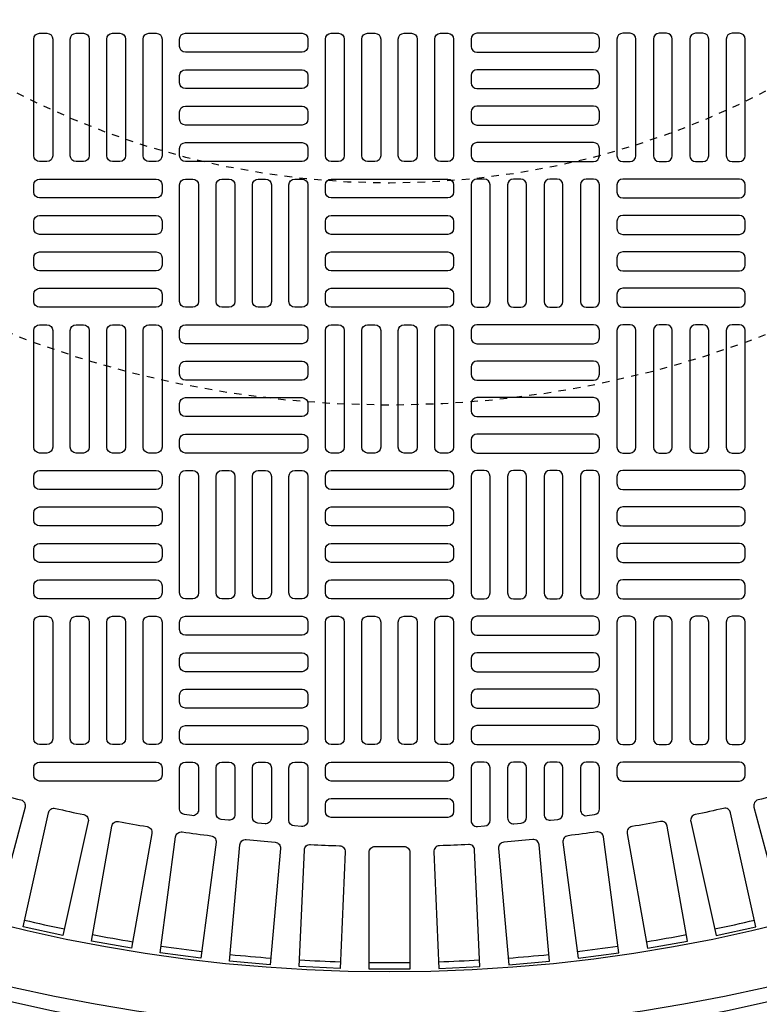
# Model space of a CAD drawing. Extents: x -169 to 6736, y -208 to 3022.
# Tile 459 of 656: x 1866 to 1876, y 1295 to 1308. Entities that reach past the tile are written whole.
import ezdxf

# ---------------------------------------------------------------- set-up
doc = ezdxf.new("R2010")
doc.units = 0
doc.header["$MEASUREMENT"] = 0
doc.header["$PDSIZE"] = 1
doc.linetypes.add('HIDDEN2', pattern=[0.28125, 0.1875, -0.09375])
doc.layers.get('DEFPOINTS').update_dxf_attribs({"linetype": 'CONTINUOUS'})
for name, color, linetype in [('DIM', 3, 'CONTINUOUS'), ('TANK-MANHOLE-COVER-40', 2, 'CONTINUOUS'), ('TANK-MANHOLE-COVER-HATCH-40', 252, 'CONTINUOUS'), ('TANK-SLOPE', 3, 'CONTINUOUS')]:
    doc.layers.add(name, color=color, linetype=linetype)
doc.styles.add('SIMPLEX', font='simplex')
doc.dimstyles.new('DIM64', dxfattribs={"dimscale": 64, "dimtxt": 0.09375, "dimasz": 0.09375, "dimexe": 0.0625, "dimexo": 0.0625, "dimgap": 0.046875, "dimtad": 1, "dimdec": 4, "dimzin": 3, "dimdsep": 46, "dimlunit": 4, "dimtxsty": 'SIMPLEX', "dimcen": 0, "dimclrd": 256, "dimclre": 256, "dimclrt": 256, "dimadec": 0, "dimazin": 0, "dimtfac": 1, "dimtdec": 4, "dimtmove": 0, "dimatfit": 3, "dimfxl": 1, "dimfrac": 2, "dimtolj": 1, "dimtzin": 0, "dimarcsym": 0})

# ---------------------------------------------------------------- blocks, each defined once
blk = doc.blocks.new('*D33')
at = {"layer": 'DEFPOINTS', "color": 0, "transparency": 16777216}
for p in [(1800.266, 1380.018), (2061.773, 1380.018), (2061.773, 1254.018)]:
    blk.add_point(p, dxfattribs=at)
at = {"layer": 'DIM', "lineweight": -2, "transparency": 16777216}
for p, q in [((1804.266, 1380.018), (2065.773, 1380.018)), ((2061.773, 1260.018), (2061.773, 1374.018))]:
    blk.add_line(p, q, dxfattribs=at)
at = {"layer": 'DIM', "transparency": 16777216}
for points in [[(2060.773, 1374.018), (2062.773, 1374.018), (2061.773, 1380.018)], [(2060.773, 1260.018), (2062.773, 1260.018), (2061.773, 1254.018)]]:
    blk.add_solid(points, dxfattribs=at)
at = {"layer": 'DIM', "transparency": 16777216, "insert": (2055.201, 1317.018), "char_height": 6, "attachment_point": 5, "rotation": 90, "style": 'SIMPLEX'}
blk.add_mtext('\\A1;10\'-6"', dxfattribs=at)

msp = doc.modelspace()

# ---------------------------------------------------------------- linework, layer by layer
at = {"layer": 'DEFPOINTS', "color": 8, "linetype": 'HIDDEN2', "ltscale": 0.125}
msp.add_circle((1871.12278, 1317.01762), 14, dxfattribs=at)
msp.add_circle((1871.12278, 1317.01762), 14, dxfattribs=at)
at = {"layer": 'DEFPOINTS', "color": 8, "linetype": 'HIDDEN2', "ltscale": 0.5}
msp.add_circle((1871.12278, 1317.01762), 11, dxfattribs=at)
msp.add_circle((1871.12278, 1317.01762), 11, dxfattribs=at)
at = {"layer": 'TANK-MANHOLE-COVER-40', "color": 4, "linetype": 'Continuous'}
msp.add_circle((1871.12201, 1317.01762), 22.63902, dxfattribs=at)
at = {"layer": 'TANK-MANHOLE-COVER-40', "color": 1, "linetype": 'Continuous'}
msp.add_circle((1871.12201, 1317.01762), 22.44094, dxfattribs=at)
at = {"layer": 'TANK-MANHOLE-COVER-40', "color": 2, "linetype": 'Continuous'}
msp.add_circle((1871.12201, 1317.01762), 21.65354, dxfattribs=at)
at = {"layer": 'TANK-MANHOLE-COVER-HATCH-40', "linetype": 'Continuous', "flags": 128}
for points in [[(1866.49603, 1308.04125, -0.41421356), (1866.57477, 1307.96251), (1866.57477, 1306.3877, -0.41421356), (1866.49603, 1306.30896), (1866.3976, 1306.30896, -0.41421356), (1866.31886, 1306.3877), (1866.31886, 1307.96251, -0.41421356), (1866.3976, 1308.04125)], [(1866.98815, 1308.04125, -0.41421356), (1867.0669, 1307.96251), (1867.0669, 1306.3877, -0.41421356), (1866.98815, 1306.30896), (1866.88973, 1306.30896, -0.41421356), (1866.81099, 1306.3877), (1866.81099, 1307.96251, -0.41421356), (1866.88973, 1308.04125)], [(1867.48028, 1308.04125, -0.41421356), (1867.55902, 1307.96251), (1867.55902, 1306.3877, -0.41421356), (1867.48028, 1306.30896), (1867.38186, 1306.30896, -0.41421356), (1867.30312, 1306.3877), (1867.30312, 1307.96251, -0.41421356), (1867.38186, 1308.04125)], [(1867.97241, 1308.04125, -0.41421356), (1868.05115, 1307.96251), (1868.05115, 1306.3877, -0.41421356), (1867.97241, 1306.30896), (1867.87398, 1306.30896, -0.41421356), (1867.79524, 1306.3877), (1867.79524, 1307.96251, -0.41421356), (1867.87398, 1308.04125)], [(1868.28737, 1307.96251, -0.41421356), (1868.36611, 1308.04125), (1869.94091, 1308.04125, -0.41421356), (1870.01965, 1307.96251), (1870.01965, 1307.86408, -0.41421356), (1869.94091, 1307.78534), (1868.36611, 1307.78534, -0.41421356), (1868.28737, 1307.86408)], [(1870.43304, 1308.04125, -0.41421356), (1870.51178, 1307.96251), (1870.51178, 1306.3877, -0.41421356), (1870.43304, 1306.30896), (1870.33461, 1306.30896, -0.41421356), (1870.25587, 1306.3877), (1870.25587, 1307.96251, -0.41421356), (1870.33461, 1308.04125)], [(1870.92516, 1308.04125, -0.41421356), (1871.0039, 1307.96251), (1871.0039, 1306.3877, -0.41421356), (1870.92516, 1306.30896), (1870.82674, 1306.30896, -0.41421356), (1870.748, 1306.3877), (1870.748, 1307.96251, -0.41421356), (1870.82674, 1308.04125)], [(1871.41729, 1308.04125, -0.41421356), (1871.49603, 1307.96251), (1871.49603, 1306.3877, -0.41421356), (1871.41729, 1306.30896), (1871.31886, 1306.30896, -0.41421356), (1871.24012, 1306.3877), (1871.24012, 1307.96251, -0.41421356), (1871.31886, 1308.04125)], [(1871.90941, 1308.04125, -0.41421356), (1871.98815, 1307.96251), (1871.98815, 1306.3877, -0.41421356), (1871.90941, 1306.30896), (1871.81099, 1306.30896, -0.41421356), (1871.73225, 1306.3877), (1871.73225, 1307.96251, -0.41421356), (1871.81099, 1308.04125)], [(1873.95666, 1307.96251, 0.41421356), (1873.87792, 1308.04125), (1872.30312, 1308.04125, 0.41421356), (1872.22438, 1307.96251), (1872.22438, 1307.86408, 0.41421356), (1872.30312, 1307.78534), (1873.87792, 1307.78534, 0.41421356), (1873.95666, 1307.86408)], [(1874.27162, 1308.04125, 0.41421356), (1874.19288, 1307.96251), (1874.19288, 1306.3877, 0.41421356), (1874.27162, 1306.30896), (1874.37004, 1306.30896, 0.41421356), (1874.44878, 1306.3877), (1874.44878, 1307.96251, 0.41421356), (1874.37004, 1308.04125)], [(1874.76375, 1308.04125, 0.41421356), (1874.68501, 1307.96251), (1874.68501, 1306.3877, 0.41421356), (1874.76375, 1306.30896), (1874.86217, 1306.30896, 0.41421356), (1874.94091, 1306.3877), (1874.94091, 1307.96251, 0.41421356), (1874.86217, 1308.04125)], [(1875.25587, 1308.04125, 0.41421356), (1875.17713, 1307.96251), (1875.17713, 1306.3877, 0.41421356), (1875.25587, 1306.30896), (1875.3543, 1306.30896, 0.41421356), (1875.43304, 1306.3877), (1875.43304, 1307.96251, 0.41421356), (1875.3543, 1308.04125)], [(1875.748, 1308.04125, 0.41421356), (1875.66926, 1307.96251), (1875.66926, 1306.3877, 0.41421356), (1875.748, 1306.30896), (1875.84642, 1306.30896, 0.41421356), (1875.92516, 1306.3877), (1875.92516, 1307.96251, 0.41421356), (1875.84642, 1308.04125)], [(1868.28737, 1307.47038, -0.41421356), (1868.36611, 1307.54912), (1869.94091, 1307.54912, -0.41421356), (1870.01965, 1307.47038), (1870.01965, 1307.37195, -0.41421356), (1869.94091, 1307.29321), (1868.36611, 1307.29321, -0.41421356), (1868.28737, 1307.37195)], [(1873.95666, 1307.47038, 0.41421356), (1873.87792, 1307.54912), (1872.30312, 1307.54912, 0.41421356), (1872.22438, 1307.47038), (1872.22438, 1307.37195, 0.41421356), (1872.30312, 1307.29321), (1873.87792, 1307.29321, 0.41421356), (1873.95666, 1307.37195)], [(1868.28737, 1306.97825, -0.41421356), (1868.36611, 1307.05699), (1869.94091, 1307.05699, -0.41421356), (1870.01965, 1306.97825), (1870.01965, 1306.87983, -0.41421356), (1869.94091, 1306.80109), (1868.36611, 1306.80109, -0.41421356), (1868.28737, 1306.87983)], [(1873.95666, 1306.97825, 0.41421356), (1873.87792, 1307.05699), (1872.30312, 1307.05699, 0.41421356), (1872.22438, 1306.97825), (1872.22438, 1306.87983, 0.41421356), (1872.30312, 1306.80109), (1873.87792, 1306.80109, 0.41421356), (1873.95666, 1306.87983)], [(1868.28737, 1306.48613, -0.41421356), (1868.36611, 1306.56487), (1869.94091, 1306.56487, -0.41421356), (1870.01965, 1306.48613), (1870.01965, 1306.3877, -0.41421356), (1869.94091, 1306.30896), (1868.36611, 1306.30896, -0.41421356), (1868.28737, 1306.3877)], [(1873.95666, 1306.48613, 0.41421356), (1873.87792, 1306.56487), (1872.30312, 1306.56487, 0.41421356), (1872.22438, 1306.48613), (1872.22438, 1306.3877, 0.41421356), (1872.30312, 1306.30896), (1873.87792, 1306.30896, 0.41421356), (1873.95666, 1306.3877)], [(1868.05115, 1305.89558, -0.41421356), (1867.97241, 1305.81684), (1866.3976, 1305.81684, -0.41421356), (1866.31886, 1305.89558), (1866.31886, 1305.994, -0.41421356), (1866.3976, 1306.07274), (1867.97241, 1306.07274, -0.41421356), (1868.05115, 1305.994)], [(1868.46453, 1306.07274, -0.41421356), (1868.54327, 1305.994), (1868.54327, 1304.4192, -0.41421356), (1868.46453, 1304.34046), (1868.36611, 1304.34046, -0.41421356), (1868.28737, 1304.4192), (1868.28737, 1305.994, -0.41421356), (1868.36611, 1306.07274)], [(1868.95666, 1306.07274, -0.41421356), (1869.0354, 1305.994), (1869.0354, 1304.4192, -0.41421356), (1868.95666, 1304.34046), (1868.85823, 1304.34046, -0.41421356), (1868.77949, 1304.4192), (1868.77949, 1305.994, -0.41421356), (1868.85823, 1306.07274)], [(1869.44878, 1306.07274, -0.41421356), (1869.52752, 1305.994), (1869.52752, 1304.4192, -0.41421356), (1869.44878, 1304.34046), (1869.35036, 1304.34046, -0.41421356), (1869.27162, 1304.4192), (1869.27162, 1305.994, -0.41421356), (1869.35036, 1306.07274)], [(1869.94091, 1306.07274, -0.41421356), (1870.01965, 1305.994), (1870.01965, 1304.4192, -0.41421356), (1869.94091, 1304.34046), (1869.84249, 1304.34046, -0.41421356), (1869.76375, 1304.4192), (1869.76375, 1305.994, -0.41421356), (1869.84249, 1306.07274)], [(1871.98815, 1305.89558, -0.41421356), (1871.90941, 1305.81684), (1870.33461, 1305.81684, -0.41421356), (1870.25587, 1305.89558), (1870.25587, 1305.994, -0.41421356), (1870.33461, 1306.07274), (1871.90941, 1306.07274, -0.41421356), (1871.98815, 1305.994)], [(1872.30312, 1306.07274, 0.41421356), (1872.22438, 1305.994), (1872.22438, 1304.4192, 0.41421356), (1872.30312, 1304.34046), (1872.40154, 1304.34046, 0.41421356), (1872.48028, 1304.4192), (1872.48028, 1305.994, 0.41421356), (1872.40154, 1306.07274)], [(1872.79524, 1306.07274, 0.41421356), (1872.7165, 1305.994), (1872.7165, 1304.4192, 0.41421356), (1872.79524, 1304.34046), (1872.89367, 1304.34046, 0.41421356), (1872.97241, 1304.4192), (1872.97241, 1305.994, 0.41421356), (1872.89367, 1306.07274)], [(1873.28737, 1306.07274, 0.41421356), (1873.20863, 1305.994), (1873.20863, 1304.4192, 0.41421356), (1873.28737, 1304.34046), (1873.38579, 1304.34046, 0.41421356), (1873.46453, 1304.4192), (1873.46453, 1305.994, 0.41421356), (1873.38579, 1306.07274)], [(1873.77949, 1306.07274, 0.41421356), (1873.70075, 1305.994), (1873.70075, 1304.4192, 0.41421356), (1873.77949, 1304.34046), (1873.87792, 1304.34046, 0.41421356), (1873.95666, 1304.4192), (1873.95666, 1305.994, 0.41421356), (1873.87792, 1306.07274)], [(1874.19288, 1305.89558, 0.41421356), (1874.27162, 1305.81684), (1875.84642, 1305.81684, 0.41421356), (1875.92516, 1305.89558), (1875.92516, 1305.994, 0.41421356), (1875.84642, 1306.07274), (1874.27162, 1306.07274, 0.41421356), (1874.19288, 1305.994)], [(1868.05115, 1305.40345, -0.41421356), (1867.97241, 1305.32471), (1866.3976, 1305.32471, -0.41421356), (1866.31886, 1305.40345), (1866.31886, 1305.50188, -0.41421356), (1866.3976, 1305.58062), (1867.97241, 1305.58062, -0.41421356), (1868.05115, 1305.50188)], [(1871.98815, 1305.40345, -0.41421356), (1871.90941, 1305.32471), (1870.33461, 1305.32471, -0.41421356), (1870.25587, 1305.40345), (1870.25587, 1305.50188, -0.41421356), (1870.33461, 1305.58062), (1871.90941, 1305.58062, -0.41421356), (1871.98815, 1305.50188)], [(1874.19288, 1305.40345, 0.41421356), (1874.27162, 1305.32471), (1875.84642, 1305.32471, 0.41421356), (1875.92516, 1305.40345), (1875.92516, 1305.50188, 0.41421356), (1875.84642, 1305.58062), (1874.27162, 1305.58062, 0.41421356), (1874.19288, 1305.50188)], [(1868.05115, 1304.91132, -0.41421356), (1867.97241, 1304.83258), (1866.3976, 1304.83258, -0.41421356), (1866.31886, 1304.91132), (1866.31886, 1305.00975, -0.41421356), (1866.3976, 1305.08849), (1867.97241, 1305.08849, -0.41421356), (1868.05115, 1305.00975)], [(1871.98815, 1304.91132, -0.41421356), (1871.90941, 1304.83258), (1870.33461, 1304.83258, -0.41421356), (1870.25587, 1304.91132), (1870.25587, 1305.00975, -0.41421356), (1870.33461, 1305.08849), (1871.90941, 1305.08849, -0.41421356), (1871.98815, 1305.00975)], [(1874.19288, 1304.91132, 0.41421356), (1874.27162, 1304.83258), (1875.84642, 1304.83258, 0.41421356), (1875.92516, 1304.91132), (1875.92516, 1305.00975, 0.41421356), (1875.84642, 1305.08849), (1874.27162, 1305.08849, 0.41421356), (1874.19288, 1305.00975)], [(1868.05115, 1304.4192, -0.41421356), (1867.97241, 1304.34046), (1866.3976, 1304.34046, -0.41421356), (1866.31886, 1304.4192), (1866.31886, 1304.51762, -0.41421356), (1866.3976, 1304.59636), (1867.97241, 1304.59636, -0.41421356), (1868.05115, 1304.51762)], [(1871.98815, 1304.4192, -0.41421356), (1871.90941, 1304.34046), (1870.33461, 1304.34046, -0.41421356), (1870.25587, 1304.4192), (1870.25587, 1304.51762, -0.41421356), (1870.33461, 1304.59636), (1871.90941, 1304.59636, -0.41421356), (1871.98815, 1304.51762)], [(1874.19288, 1304.4192, 0.41421356), (1874.27162, 1304.34046), (1875.84642, 1304.34046, 0.41421356), (1875.92516, 1304.4192), (1875.92516, 1304.51762, 0.41421356), (1875.84642, 1304.59636), (1874.27162, 1304.59636, 0.41421356), (1874.19288, 1304.51762)], [(1866.49603, 1304.10424, -0.41421356), (1866.57477, 1304.0255), (1866.57477, 1302.45069, -0.41421356), (1866.49603, 1302.37195), (1866.3976, 1302.37195, -0.41421356), (1866.31886, 1302.45069), (1866.31886, 1304.0255, -0.41421356), (1866.3976, 1304.10424)], [(1866.98815, 1304.10424, -0.41421356), (1867.0669, 1304.0255), (1867.0669, 1302.45069, -0.41421356), (1866.98815, 1302.37195), (1866.88973, 1302.37195, -0.41421356), (1866.81099, 1302.45069), (1866.81099, 1304.0255, -0.41421356), (1866.88973, 1304.10424)], [(1867.48028, 1304.10424, -0.41421356), (1867.55902, 1304.0255), (1867.55902, 1302.45069, -0.41421356), (1867.48028, 1302.37195), (1867.38186, 1302.37195, -0.41421356), (1867.30312, 1302.45069), (1867.30312, 1304.0255, -0.41421356), (1867.38186, 1304.10424)], [(1867.97241, 1304.10424, -0.41421356), (1868.05115, 1304.0255), (1868.05115, 1302.45069, -0.41421356), (1867.97241, 1302.37195), (1867.87398, 1302.37195, -0.41421356), (1867.79524, 1302.45069), (1867.79524, 1304.0255, -0.41421356), (1867.87398, 1304.10424)], [(1868.28737, 1304.0255, -0.41421356), (1868.36611, 1304.10424), (1869.94091, 1304.10424, -0.41421356), (1870.01965, 1304.0255), (1870.01965, 1303.92707, -0.41421356), (1869.94091, 1303.84833), (1868.36611, 1303.84833, -0.41421356), (1868.28737, 1303.92707)], [(1870.43304, 1304.10424, -0.41421356), (1870.51178, 1304.0255), (1870.51178, 1302.45069, -0.41421356), (1870.43304, 1302.37195), (1870.33461, 1302.37195, -0.41421356), (1870.25587, 1302.45069), (1870.25587, 1304.0255, -0.41421356), (1870.33461, 1304.10424)], [(1870.92516, 1304.10424, -0.41421356), (1871.0039, 1304.0255), (1871.0039, 1302.45069, -0.41421356), (1870.92516, 1302.37195), (1870.82674, 1302.37195, -0.41421356), (1870.748, 1302.45069), (1870.748, 1304.0255, -0.41421356), (1870.82674, 1304.10424)], [(1871.41729, 1304.10424, -0.41421356), (1871.49603, 1304.0255), (1871.49603, 1302.45069, -0.41421356), (1871.41729, 1302.37195), (1871.31886, 1302.37195, -0.41421356), (1871.24012, 1302.45069), (1871.24012, 1304.0255, -0.41421356), (1871.31886, 1304.10424)], [(1871.90941, 1304.10424, -0.41421356), (1871.98815, 1304.0255), (1871.98815, 1302.45069, -0.41421356), (1871.90941, 1302.37195), (1871.81099, 1302.37195, -0.41421356), (1871.73225, 1302.45069), (1871.73225, 1304.0255, -0.41421356), (1871.81099, 1304.10424)], [(1873.95666, 1304.0255, 0.41421356), (1873.87792, 1304.10424), (1872.30312, 1304.10424, 0.41421356), (1872.22438, 1304.0255), (1872.22438, 1303.92707, 0.41421356), (1872.30312, 1303.84833), (1873.87792, 1303.84833, 0.41421356), (1873.95666, 1303.92707)], [(1874.27162, 1304.10424, 0.41421356), (1874.19288, 1304.0255), (1874.19288, 1302.45069, 0.41421356), (1874.27162, 1302.37195), (1874.37004, 1302.37195, 0.41421356), (1874.44878, 1302.45069), (1874.44878, 1304.0255, 0.41421356), (1874.37004, 1304.10424)], [(1874.76375, 1304.10424, 0.41421356), (1874.68501, 1304.0255), (1874.68501, 1302.45069, 0.41421356), (1874.76375, 1302.37195), (1874.86217, 1302.37195, 0.41421356), (1874.94091, 1302.45069), (1874.94091, 1304.0255, 0.41421356), (1874.86217, 1304.10424)], [(1875.25587, 1304.10424, 0.41421356), (1875.17713, 1304.0255), (1875.17713, 1302.45069, 0.41421356), (1875.25587, 1302.37195), (1875.3543, 1302.37195, 0.41421356), (1875.43304, 1302.45069), (1875.43304, 1304.0255, 0.41421356), (1875.3543, 1304.10424)], [(1875.748, 1304.10424, 0.41421356), (1875.66926, 1304.0255), (1875.66926, 1302.45069, 0.41421356), (1875.748, 1302.37195), (1875.84642, 1302.37195, 0.41421356), (1875.92516, 1302.45069), (1875.92516, 1304.0255, 0.41421356), (1875.84642, 1304.10424)], [(1868.28737, 1303.53337, -0.41421356), (1868.36611, 1303.61211), (1869.94091, 1303.61211, -0.41421356), (1870.01965, 1303.53337), (1870.01965, 1303.43495, -0.41421356), (1869.94091, 1303.35621), (1868.36611, 1303.35621, -0.41421356), (1868.28737, 1303.43495)], [(1873.95666, 1303.53337, 0.41421356), (1873.87792, 1303.61211), (1872.30312, 1303.61211, 0.41421356), (1872.22438, 1303.53337), (1872.22438, 1303.43495, 0.41421356), (1872.30312, 1303.35621), (1873.87792, 1303.35621, 0.41421356), (1873.95666, 1303.43495)], [(1868.28737, 1303.04125, -0.41421356), (1868.36611, 1303.11999), (1869.94091, 1303.11999, -0.41421356), (1870.01965, 1303.04125), (1870.01965, 1302.94282, -0.41421356), (1869.94091, 1302.86408), (1868.36611, 1302.86408, -0.41421356), (1868.28737, 1302.94282)], [(1873.95666, 1303.04125, 0.41421356), (1873.87792, 1303.11999), (1872.30312, 1303.11999, 0.41421356), (1872.22438, 1303.04125), (1872.22438, 1302.94282, 0.41421356), (1872.30312, 1302.86408), (1873.87792, 1302.86408, 0.41421356), (1873.95666, 1302.94282)], [(1868.28737, 1302.54912, -0.41421356), (1868.36611, 1302.62786), (1869.94091, 1302.62786, -0.41421356), (1870.01965, 1302.54912), (1870.01965, 1302.45069, -0.41421356), (1869.94091, 1302.37195), (1868.36611, 1302.37195, -0.41421356), (1868.28737, 1302.45069)], [(1873.95666, 1302.54912, 0.41421356), (1873.87792, 1302.62786), (1872.30312, 1302.62786, 0.41421356), (1872.22438, 1302.54912), (1872.22438, 1302.45069, 0.41421356), (1872.30312, 1302.37195), (1873.87792, 1302.37195, 0.41421356), (1873.95666, 1302.45069)], [(1868.05115, 1301.95857, -0.41421356), (1867.97241, 1301.87983), (1866.3976, 1301.87983, -0.41421356), (1866.31886, 1301.95857), (1866.31886, 1302.05699, -0.41421356), (1866.3976, 1302.13573), (1867.97241, 1302.13573, -0.41421356), (1868.05115, 1302.05699)], [(1868.46453, 1302.13573, -0.41421356), (1868.54327, 1302.05699), (1868.54327, 1300.48219, -0.41421356), (1868.46453, 1300.40345), (1868.36611, 1300.40345, -0.41421356), (1868.28737, 1300.48219), (1868.28737, 1302.05699, -0.41421356), (1868.36611, 1302.13573)], [(1868.95666, 1302.13573, -0.41421356), (1869.0354, 1302.05699), (1869.0354, 1300.48219, -0.41421356), (1868.95666, 1300.40345), (1868.85823, 1300.40345, -0.41421356), (1868.77949, 1300.48219), (1868.77949, 1302.05699, -0.41421356), (1868.85823, 1302.13573)], [(1869.44878, 1302.13573, -0.41421356), (1869.52752, 1302.05699), (1869.52752, 1300.48219, -0.41421356), (1869.44878, 1300.40345), (1869.35036, 1300.40345, -0.41421356), (1869.27162, 1300.48219), (1869.27162, 1302.05699, -0.41421356), (1869.35036, 1302.13573)], [(1869.94091, 1302.13573, -0.41421356), (1870.01965, 1302.05699), (1870.01965, 1300.48219, -0.41421356), (1869.94091, 1300.40345), (1869.84249, 1300.40345, -0.41421356), (1869.76375, 1300.48219), (1869.76375, 1302.05699, -0.41421356), (1869.84249, 1302.13573)], [(1871.98815, 1301.95857, -0.41421356), (1871.90941, 1301.87983), (1870.33461, 1301.87983, -0.41421356), (1870.25587, 1301.95857), (1870.25587, 1302.05699, -0.41421356), (1870.33461, 1302.13573), (1871.90941, 1302.13573, -0.41421356), (1871.98815, 1302.05699)], [(1872.30312, 1302.13573, 0.41421356), (1872.22438, 1302.05699), (1872.22438, 1300.48219, 0.41421356), (1872.30312, 1300.40345), (1872.40154, 1300.40345, 0.41421356), (1872.48028, 1300.48219), (1872.48028, 1302.05699, 0.41421356), (1872.40154, 1302.13573)], [(1872.79524, 1302.13573, 0.41421356), (1872.7165, 1302.05699), (1872.7165, 1300.48219, 0.41421356), (1872.79524, 1300.40345), (1872.89367, 1300.40345, 0.41421356), (1872.97241, 1300.48219), (1872.97241, 1302.05699, 0.41421356), (1872.89367, 1302.13573)], [(1873.28737, 1302.13573, 0.41421356), (1873.20863, 1302.05699), (1873.20863, 1300.48219, 0.41421356), (1873.28737, 1300.40345), (1873.38579, 1300.40345, 0.41421356), (1873.46453, 1300.48219), (1873.46453, 1302.05699, 0.41421356), (1873.38579, 1302.13573)], [(1873.77949, 1302.13573, 0.41421356), (1873.70075, 1302.05699), (1873.70075, 1300.48219, 0.41421356), (1873.77949, 1300.40345), (1873.87792, 1300.40345, 0.41421356), (1873.95666, 1300.48219), (1873.95666, 1302.05699, 0.41421356), (1873.87792, 1302.13573)], [(1874.19288, 1301.95857, 0.41421356), (1874.27162, 1301.87983), (1875.84642, 1301.87983, 0.41421356), (1875.92516, 1301.95857), (1875.92516, 1302.05699, 0.41421356), (1875.84642, 1302.13573), (1874.27162, 1302.13573, 0.41421356), (1874.19288, 1302.05699)], [(1868.05115, 1301.46644, -0.41421356), (1867.97241, 1301.3877), (1866.3976, 1301.3877, -0.41421356), (1866.31886, 1301.46644), (1866.31886, 1301.56487, -0.41421356), (1866.3976, 1301.64361), (1867.97241, 1301.64361, -0.41421356), (1868.05115, 1301.56487)], [(1871.98815, 1301.46644, -0.41421356), (1871.90941, 1301.3877), (1870.33461, 1301.3877, -0.41421356), (1870.25587, 1301.46644), (1870.25587, 1301.56487, -0.41421356), (1870.33461, 1301.64361), (1871.90941, 1301.64361, -0.41421356), (1871.98815, 1301.56487)], [(1874.19288, 1301.46644, 0.41421356), (1874.27162, 1301.3877), (1875.84642, 1301.3877, 0.41421356), (1875.92516, 1301.46644), (1875.92516, 1301.56487, 0.41421356), (1875.84642, 1301.64361), (1874.27162, 1301.64361, 0.41421356), (1874.19288, 1301.56487)], [(1868.05115, 1300.97432, -0.41421356), (1867.97241, 1300.89558), (1866.3976, 1300.89558, -0.41421356), (1866.31886, 1300.97432), (1866.31886, 1301.07274, -0.41421356), (1866.3976, 1301.15148), (1867.97241, 1301.15148, -0.41421356), (1868.05115, 1301.07274)], [(1871.98815, 1300.97432, -0.41421356), (1871.90941, 1300.89558), (1870.33461, 1300.89558, -0.41421356), (1870.25587, 1300.97432), (1870.25587, 1301.07274, -0.41421356), (1870.33461, 1301.15148), (1871.90941, 1301.15148, -0.41421356), (1871.98815, 1301.07274)], [(1874.19288, 1300.97432, 0.41421356), (1874.27162, 1300.89558), (1875.84642, 1300.89558, 0.41421356), (1875.92516, 1300.97432), (1875.92516, 1301.07274, 0.41421356), (1875.84642, 1301.15148), (1874.27162, 1301.15148, 0.41421356), (1874.19288, 1301.07274)], [(1868.05115, 1300.48219, -0.41421356), (1867.97241, 1300.40345), (1866.3976, 1300.40345, -0.41421356), (1866.31886, 1300.48219), (1866.31886, 1300.58062, -0.41421356), (1866.3976, 1300.65936), (1867.97241, 1300.65936, -0.41421356), (1868.05115, 1300.58062)], [(1871.98815, 1300.48219, -0.41421356), (1871.90941, 1300.40345), (1870.33461, 1300.40345, -0.41421356), (1870.25587, 1300.48219), (1870.25587, 1300.58062, -0.41421356), (1870.33461, 1300.65936), (1871.90941, 1300.65936, -0.41421356), (1871.98815, 1300.58062)], [(1874.19288, 1300.48219, 0.41421356), (1874.27162, 1300.40345), (1875.84642, 1300.40345, 0.41421356), (1875.92516, 1300.48219), (1875.92516, 1300.58062, 0.41421356), (1875.84642, 1300.65936), (1874.27162, 1300.65936, 0.41421356), (1874.19288, 1300.58062)], [(1866.49603, 1300.16723, -0.41421356), (1866.57477, 1300.08849), (1866.57477, 1298.51369, -0.41421356), (1866.49603, 1298.43495), (1866.3976, 1298.43495, -0.41421356), (1866.31886, 1298.51369), (1866.31886, 1300.08849, -0.41421356), (1866.3976, 1300.16723)], [(1866.98815, 1300.16723, -0.41421356), (1867.0669, 1300.08849), (1867.0669, 1298.51369, -0.41421356), (1866.98815, 1298.43495), (1866.88973, 1298.43495, -0.41421356), (1866.81099, 1298.51369), (1866.81099, 1300.08849, -0.41421356), (1866.88973, 1300.16723)], [(1867.48028, 1300.16723, -0.41421356), (1867.55902, 1300.08849), (1867.55902, 1298.51369, -0.41421356), (1867.48028, 1298.43495), (1867.38186, 1298.43495, -0.41421356), (1867.30312, 1298.51369), (1867.30312, 1300.08849, -0.41421356), (1867.38186, 1300.16723)], [(1867.97241, 1300.16723, -0.41421356), (1868.05115, 1300.08849), (1868.05115, 1298.51369, -0.41421356), (1867.97241, 1298.43495), (1867.87398, 1298.43495, -0.41421356), (1867.79524, 1298.51369), (1867.79524, 1300.08849, -0.41421356), (1867.87398, 1300.16723)], [(1868.28737, 1300.08849, -0.41421356), (1868.36611, 1300.16723), (1869.94091, 1300.16723, -0.41421356), (1870.01965, 1300.08849), (1870.01965, 1299.99007, -0.41421356), (1869.94091, 1299.91132), (1868.36611, 1299.91132, -0.41421356), (1868.28737, 1299.99007)], [(1870.43304, 1300.16723, -0.41421356), (1870.51178, 1300.08849), (1870.51178, 1298.51369, -0.41421356), (1870.43304, 1298.43495), (1870.33461, 1298.43495, -0.41421356), (1870.25587, 1298.51369), (1870.25587, 1300.08849, -0.41421356), (1870.33461, 1300.16723)], [(1870.92516, 1300.16723, -0.41421356), (1871.0039, 1300.08849), (1871.0039, 1298.51369, -0.41421356), (1870.92516, 1298.43495), (1870.82674, 1298.43495, -0.41421356), (1870.748, 1298.51369), (1870.748, 1300.08849, -0.41421356), (1870.82674, 1300.16723)], [(1871.41729, 1300.16723, -0.41421356), (1871.49603, 1300.08849), (1871.49603, 1298.51369, -0.41421356), (1871.41729, 1298.43495), (1871.31886, 1298.43495, -0.41421356), (1871.24012, 1298.51369), (1871.24012, 1300.08849, -0.41421356), (1871.31886, 1300.16723)], [(1871.90941, 1300.16723, -0.41421356), (1871.98815, 1300.08849), (1871.98815, 1298.51369, -0.41421356), (1871.90941, 1298.43495), (1871.81099, 1298.43495, -0.41421356), (1871.73225, 1298.51369), (1871.73225, 1300.08849, -0.41421356), (1871.81099, 1300.16723)], [(1873.95666, 1300.08849, 0.41421356), (1873.87792, 1300.16723), (1872.30312, 1300.16723, 0.41421356), (1872.22438, 1300.08849), (1872.22438, 1299.99007, 0.41421356), (1872.30312, 1299.91132), (1873.87792, 1299.91132, 0.41421356), (1873.95666, 1299.99007)], [(1874.27162, 1300.16723, 0.41421356), (1874.19288, 1300.08849), (1874.19288, 1298.51369, 0.41421356), (1874.27162, 1298.43495), (1874.37004, 1298.43495, 0.41421356), (1874.44878, 1298.51369), (1874.44878, 1300.08849, 0.41421356), (1874.37004, 1300.16723)], [(1874.76375, 1300.16723, 0.41421356), (1874.68501, 1300.08849), (1874.68501, 1298.51369, 0.41421356), (1874.76375, 1298.43495), (1874.86217, 1298.43495, 0.41421356), (1874.94091, 1298.51369), (1874.94091, 1300.08849, 0.41421356), (1874.86217, 1300.16723)], [(1875.25587, 1300.16723, 0.41421356), (1875.17713, 1300.08849), (1875.17713, 1298.51369, 0.41421356), (1875.25587, 1298.43495), (1875.3543, 1298.43495, 0.41421356), (1875.43304, 1298.51369), (1875.43304, 1300.08849, 0.41421356), (1875.3543, 1300.16723)], [(1875.748, 1300.16723, 0.41421356), (1875.66926, 1300.08849), (1875.66926, 1298.51369, 0.41421356), (1875.748, 1298.43495), (1875.84642, 1298.43495, 0.41421356), (1875.92516, 1298.51369), (1875.92516, 1300.08849, 0.41421356), (1875.84642, 1300.16723)], [(1868.28737, 1299.59636, -0.41421356), (1868.36611, 1299.6751), (1869.94091, 1299.6751, -0.41421356), (1870.01965, 1299.59636), (1870.01965, 1299.49794, -0.41421356), (1869.94091, 1299.4192), (1868.36611, 1299.4192, -0.41421356), (1868.28737, 1299.49794)], [(1873.95666, 1299.59636, 0.41421356), (1873.87792, 1299.6751), (1872.30312, 1299.6751, 0.41421356), (1872.22438, 1299.59636), (1872.22438, 1299.49794, 0.41421356), (1872.30312, 1299.4192), (1873.87792, 1299.4192, 0.41421356), (1873.95666, 1299.49794)], [(1868.28737, 1299.10424, -0.41421356), (1868.36611, 1299.18298), (1869.94091, 1299.18298, -0.41421356), (1870.01965, 1299.10424), (1870.01965, 1299.00581, -0.41421356), (1869.94091, 1298.92707), (1868.36611, 1298.92707, -0.41421356), (1868.28737, 1299.00581)], [(1873.95666, 1299.10424, 0.41421356), (1873.87792, 1299.18298), (1872.30312, 1299.18298, 0.41421356), (1872.22438, 1299.10424), (1872.22438, 1299.00581, 0.41421356), (1872.30312, 1298.92707), (1873.87792, 1298.92707, 0.41421356), (1873.95666, 1299.00581)], [(1868.28737, 1298.61211, -0.41421356), (1868.36611, 1298.69085), (1869.94091, 1298.69085, -0.41421356), (1870.01965, 1298.61211), (1870.01965, 1298.51369, -0.41421356), (1869.94091, 1298.43495), (1868.36611, 1298.43495, -0.41421356), (1868.28737, 1298.51369)], [(1873.95666, 1298.61211, 0.41421356), (1873.87792, 1298.69085), (1872.30312, 1298.69085, 0.41421356), (1872.22438, 1298.61211), (1872.22438, 1298.51369, 0.41421356), (1872.30312, 1298.43495), (1873.87792, 1298.43495, 0.41421356), (1873.95666, 1298.51369)]]:
    msp.add_lwpolyline(points, format="xyb", close=True, dxfattribs=at)
at = {"layer": 'TANK-MANHOLE-COVER-HATCH-40', "linetype": 'Continuous'}
for points in [[(1868.05115, 1298.02156, -0.41421356), (1867.97241, 1297.94282), (1866.3976, 1297.94282, -0.41421356), (1866.31886, 1298.02156), (1866.31886, 1298.11999, -0.41421356), (1866.3976, 1298.19873), (1867.97241, 1298.19873, -0.41421356), (1868.05115, 1298.11999)], [(1868.46453, 1298.19873, -0.41421356), (1868.54327, 1298.11999), (1868.54327, 1297.55291, -0.45513358), (1868.45373, 1297.47492), (1868.3553, 1297.48855, -0.37444426), (1868.28737, 1297.56655), (1868.28737, 1298.11999), (1868.28737, 1298.11999, -0.41421356), (1868.36611, 1298.19873), (1868.46453, 1298.19873)], [(1868.95666, 1298.19873, -0.41421356), (1869.0354, 1298.11999), (1869.0354, 1297.49203, -0.44756586), (1868.94782, 1297.41379), (1868.84939, 1297.42491, -0.38162971), (1868.77949, 1297.50315), (1868.77949, 1298.11999), (1868.77949, 1298.11999, -0.41421356), (1868.85823, 1298.19873), (1868.95666, 1298.19873)], [(1869.44878, 1298.19873, -0.41421356), (1869.52752, 1298.11999), (1869.52752, 1297.44371, -0.44006189), (1869.44191, 1297.36527), (1869.34348, 1297.3739, -0.3888292), (1869.27162, 1297.45234), (1869.27162, 1298.11999), (1869.27162, 1298.11999, -0.41421356), (1869.35036, 1298.19873), (1869.44878, 1298.19873)], [(1869.94091, 1298.19873, -0.41421356), (1870.01965, 1298.11999), (1870.01965, 1297.40786, -0.43261554), (1869.936, 1297.32927), (1869.83757, 1297.33542, -0.39604796), (1869.76375, 1297.41401), (1869.76375, 1298.11999), (1869.76375, 1298.11999, -0.41421356), (1869.84249, 1298.19873), (1869.94091, 1298.19873)], [(1871.98815, 1298.02156, -0.41421356), (1871.90941, 1297.94282), (1870.33461, 1297.94282, -0.41421356), (1870.25587, 1298.02156), (1870.25587, 1298.11999, -0.41421356), (1870.33461, 1298.19873), (1871.90941, 1298.19873, -0.41421356), (1871.98815, 1298.11999)], [(1872.30312, 1298.19873, 0.41421356), (1872.22438, 1298.11999), (1872.22438, 1297.40786, 0.43261554), (1872.30803, 1297.32927), (1872.40645, 1297.33542, 0.39604796), (1872.48028, 1297.41401), (1872.48028, 1298.11999), (1872.48028, 1298.11999, 0.41421356), (1872.40154, 1298.19873), (1872.30312, 1298.19873)], [(1872.79524, 1298.19873, 0.41421356), (1872.7165, 1298.11999), (1872.7165, 1297.44371, 0.44006189), (1872.80212, 1297.36527), (1872.90054, 1297.3739, 0.3888292), (1872.97241, 1297.45234), (1872.97241, 1298.11999), (1872.97241, 1298.11999, 0.41421356), (1872.89367, 1298.19873), (1872.79524, 1298.19873)], [(1873.28737, 1298.19873, 0.41421356), (1873.20863, 1298.11999), (1873.20863, 1297.49203, 0.44756586), (1873.29621, 1297.41379), (1873.39463, 1297.42491, 0.38162971), (1873.46453, 1297.50315), (1873.46453, 1298.11999), (1873.46453, 1298.11999, 0.41421356), (1873.38579, 1298.19873), (1873.28737, 1298.19873)], [(1873.77949, 1298.19873, 0.41421356), (1873.70075, 1298.11999), (1873.70075, 1297.55291, 0.45513358), (1873.7903, 1297.47492), (1873.88872, 1297.48855, 0.37444426), (1873.95666, 1297.56655), (1873.95666, 1298.11999), (1873.95666, 1298.11999, 0.41421356), (1873.87792, 1298.19873), (1873.77949, 1298.19873)], [(1874.19288, 1298.02156, 0.41421356), (1874.27162, 1297.94282), (1875.84642, 1297.94282, 0.41421356), (1875.92516, 1298.02156), (1875.92516, 1298.11999, 0.41421356), (1875.84642, 1298.19873), (1874.27162, 1298.19873, 0.41421356), (1874.19288, 1298.11999)], [(1871.98815, 1297.52944, -0.41421356), (1871.90941, 1297.45069), (1870.33461, 1297.45069, -0.41421356), (1870.25587, 1297.52944), (1870.25587, 1297.62786, -0.41421356), (1870.33461, 1297.7066), (1871.90941, 1297.7066, -0.41421356), (1871.98815, 1297.62786)]]:
    msp.add_lwpolyline(points, format="xyb", close=True, dxfattribs=at)
for points in [[(1865.76668, 1297.78881, 0.00491171), (1866.14547, 1297.68732, -0.41709369), (1866.20189, 1297.59068), (1865.79405, 1296.06861), (1865.26165, 1296.21126), (1865.66949, 1297.73334, -0.41709369), (1865.76668, 1297.78881)], [(1876.47735, 1297.78881, -0.00491171), (1876.09856, 1297.68732, 0.41709369), (1876.04213, 1297.59068), (1876.44997, 1296.06861), (1876.98237, 1296.21126), (1876.57453, 1297.73334, 0.41709369), (1876.47735, 1297.78881)], [(1866.61052, 1297.57352, 0.00491171), (1866.99338, 1297.48864, -0.41709369), (1867.05397, 1297.39456), (1866.71291, 1295.85614), (1866.17479, 1295.97544), (1866.51585, 1297.51386, -0.41709369), (1866.61052, 1297.57352)], [(1875.6335, 1297.57352, -0.00491171), (1875.25065, 1297.48864, 0.41709369), (1875.19006, 1297.39456), (1875.53112, 1295.85614), (1876.06923, 1295.97544), (1875.72818, 1297.51386, 0.41709369), (1875.6335, 1297.57352)], [(1867.46296, 1297.39524, 0.00491171), (1867.84915, 1297.32714, -0.41709369), (1867.91378, 1297.23579), (1867.64016, 1295.68396), (1867.09735, 1295.77967), (1867.37098, 1297.33151, -0.41709369), (1867.46296, 1297.39524)], [(1874.78107, 1297.39524, -0.00491171), (1874.39487, 1297.32714, 0.41709369), (1874.33024, 1297.23579), (1874.60387, 1295.68396), (1875.14668, 1295.77967), (1874.87305, 1297.33151, 0.41709369), (1874.78107, 1297.39524)], [(1868.32235, 1297.25431, 0.00491171), (1868.71115, 1297.20312, -0.41709369), (1868.77971, 1297.11468), (1868.57403, 1295.55239), (1868.02756, 1295.62433), (1868.23324, 1297.18662, -0.41709369), (1868.32235, 1297.25431)], [(1869.18708, 1297.151, 0.00491171), (1869.57774, 1297.11682, -0.41709369), (1869.65009, 1297.03145), (1869.51276, 1295.46168), (1868.96367, 1295.50972), (1869.10101, 1297.07949, -0.41709369), (1869.18708, 1297.151)], [(1873.05694, 1297.151, -0.00491171), (1872.66628, 1297.11682, 0.41709369), (1872.59393, 1297.03145), (1872.73127, 1295.46168), (1873.28035, 1295.50972), (1873.14302, 1297.07949, 0.41709369), (1873.05694, 1297.151)], [(1873.92167, 1297.25431, -0.00491171), (1873.53287, 1297.20312, 0.41709369), (1873.46432, 1297.11468), (1873.67, 1295.55239), (1874.21646, 1295.62433), (1874.01078, 1297.18662, 0.41709369), (1873.92167, 1297.25431)], [(1870.05549, 1297.08551, 0.00491171), (1870.44728, 1297.0684, -0.41709369), (1870.52328, 1296.98627), (1870.45454, 1295.412), (1869.90389, 1295.43604), (1869.97262, 1297.01031, -0.41709369), (1870.05549, 1297.08551)], [(1870.92594, 1297.05796, 0.00491171), (1871.31809, 1297.05796, -0.41709369), (1871.3976, 1296.97922), (1871.3976, 1295.40345), (1870.84642, 1295.40345), (1870.84642, 1296.97922, -0.41709369), (1870.92594, 1297.05796)], [(1872.18853, 1297.08551, -0.00491171), (1871.79675, 1297.0684, 0.41709369), (1871.72075, 1296.98627), (1871.78948, 1295.412), (1872.34014, 1295.43604), (1872.2714, 1297.01031, 0.41709369), (1872.18853, 1297.08551)]]:
    msp.add_lwpolyline(points, format="xyb", dxfattribs=at)
for start, end in [(256.766426, 258.233574), (281.766426, 283.233574), (259.266426, 260.733574), (279.266426, 280.733574), (261.766426, 263.233574), (276.766426, 278.233574), (264.266426, 265.733574), (274.266426, 275.733574), (266.766426, 268.233574), (269.266426, 270.733574), (271.766426, 273.233574)]:
    msp.add_arc((1871.12201, 1317.01762), 21.52559, start, end, dxfattribs=at)
at = {"layer": 'TANK-SLOPE'}
msp.add_lwpolyline([(1867.62201, 1282.43278), (1870.53706, 1282.38354, 1.01702303), (1870.53768, 1351.65172), (1868.62201, 1351.6194)], format="xyb", dxfattribs=at)

# ---------------------------------------------------------------- dimensions: what is measured, and where the dimension line sits
at = {"layer": 'DIM'}
dim = msp.add_linear_dim(base=(2061.77254, 1380.01839), p1=(2061.77254, 1254.01839), p2=(1800.26617, 1380.01839), angle=90, dimstyle='DIM64', dxfattribs=at)
dim.commit()
dim.dimension.update_dxf_attribs({"geometry": '*D33', "text_midpoint": (2055.20111, 1317.01839)})

doc.saveas('drawing.dxf')
